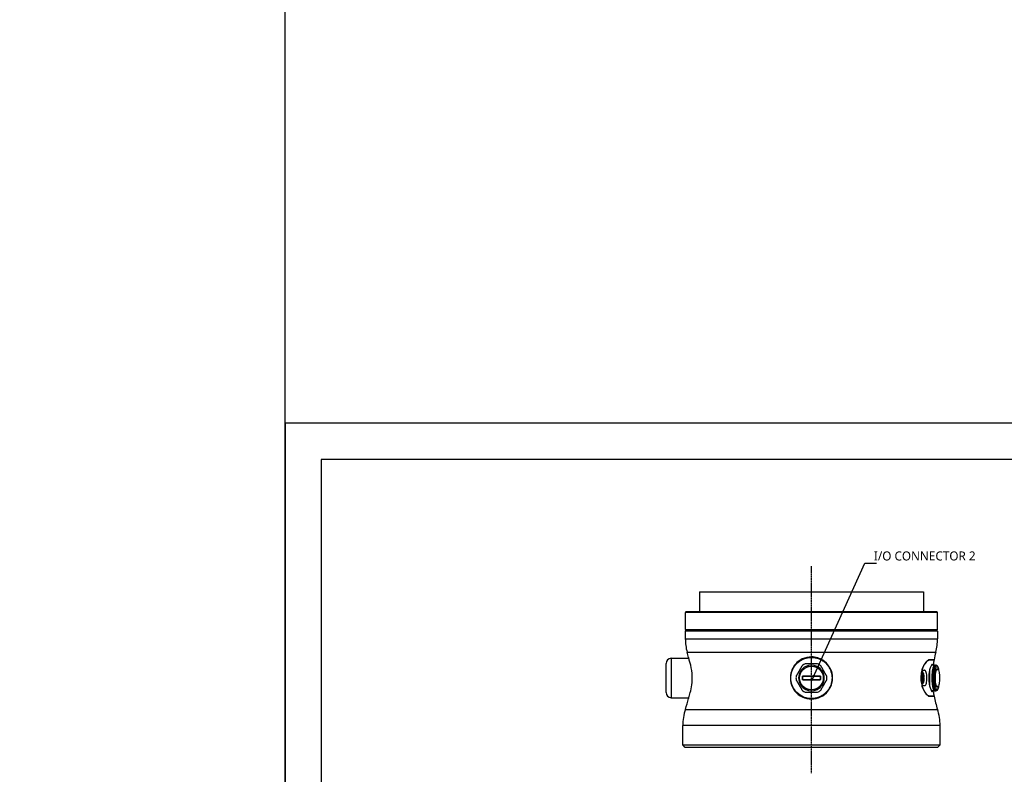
# Model space of a CAD drawing. Header units: millimetres. Extents: x 0 to 7374, y 0 to 4200.
# Tile 555 of 656: x 5837 to 6219, y 284 to 577. Entities that reach past the tile are written whole.
import ezdxf
from ezdxf.enums import TextEntityAlignment as Align

# ---------------------------------------------------------------- set-up
doc = ezdxf.new("R2010")
doc.units = ezdxf.units.MM
doc.header["$LTSCALE"] = 0.2
doc.linetypes.add('CENTER2', pattern=[1.125, 0.75, -0.125, 0.125, -0.125])
doc.layers.add('02_Center Line', color=1, linetype='CENTER2')
doc.layers.add('10_Drawing Template', color=2, linetype='Continuous')
doc.styles.add('Rainbow-2.5 Style', font='malgunsl.ttf')
doc.styles.add('Rainbow-4.0 Style', font='malgunsl.ttf')
doc.dimstyles.new('Rainbow-4.0 Style', dxfattribs={"dimtxt": 3.5, "dimasz": 2.5, "dimexe": 1, "dimexo": 1, "dimgap": 1, "dimtad": 1, "dimdsep": 46, "dimtxsty": 'Rainbow-4.0 Style', "dimcen": 0, "dimclrd": 251, "dimclre": 251, "dimclrt": 7, "dimazin": 3, "dimtp": 0.1, "dimtm": 0.1, "dimtfac": 0.61, "dimtmove": 0, "dimatfit": 3, "dimfxl": 1, "dimlwd": -1, "dimlwe": -1, "dimarcsym": 1})

# ---------------------------------------------------------------- blocks, each defined once
blk = doc.blocks.new('A$Cf13cdfad')
blk.add_lwpolyline([(0, 0), (594, 0), (594, 420), (0, 420)], close=True)
at = {"layer": '10_Drawing Template'}
blk.add_lwpolyline([(14, 14), (580, 14), (580, 406), (14, 406)], close=True, dxfattribs=at)
at = {"style": 'Rainbow-2.5 Style'}
for tag, p in [('품명', (525.55, 77.113)), ('품번', (513.175, 64.738)), ('리비전', (567.625, 64.738)), ('제도', (540.754, 52.186)), ('제도일자', (567.625, 52.186)), ('스케일', (481, 48.65)), ('재질', (508.579, 48.65)), ('검토', (540.754, 42.286)), ('검토일자', (567.625, 42.286)), ('승인', (540.754, 32.386)), ('승인일자', (567.625, 32.386)), ('참조', (508.579, 28.85)), ('페이지', (540.754, 22.486))]:
    blk.add_attdef(tag, text='', height=3.536, dxfattribs=at).set_placement(p, align=Align.MIDDLE_CENTER)
blk = doc.blocks.new('A$C15bd1511')
for p, q in [((-43.5, 60.5), (43.5, 60.5)), ((-43.5, 60.5), (-43.5, 52.8)), ((43.5, 60.5), (43.5, 52.8)), ((-49, 52.5), (-49, 45.8)), ((49, 52.5), (-49, 52.5)), ((-48.7, 52.8), (48.7, 52.8)), ((49, 45.8), (49, 52.5)), ((-49, 45.8), (49, 45.8)), ((-48.7, 45.5), (-49, 45.2)), ((49, 45.2), (-49, 45.2)), ((-49, 45.2), (-49, 42.17)), ((-49, 42.17), (49, 42.17)), ((-48.7, 45.5), (48.7, 45.5)), ((48.7, 45.5), (-48.7, 45.5)), ((48.7, 45.5), (49, 45.2)), ((49, 45.2), (49, 42.17)), ((-54.5, 34.65), (-54.5, 19.35)), ((-54.5, 34.65), (-47.72, 34.65)), ((-48.32, 36.99), (48.32, 36.99)), ((-56.5, 21.35), (-56.5, 32.65)), ((45.48, 34), (45.83, 34)), ((47.64, 34), (45.83, 34)), ((45.85, 34.1), (47.66, 34.1)), ((47.77, 32), (46.65, 32)), ((46.93, 32.25), (47.36, 32.25)), ((47.78, 32), (47.77, 32)), ((47.82, 32), (47.78, 32)), ((47.83, 32), (47.88, 32)), ((48.05, 32), (48.13, 32)), ((48.13, 32), (48.28, 32)), ((48.68, 31.81), (49.08, 31.3)), ((-3.51, 27.55), (-3.51, 26.45)), ((-3.5, 26.45), (-3.5, 27.55)), ((3.3, 27.76), (-3.3, 27.76)), ((-3.3, 27.75), (3.3, 27.75)), ((3.5, 27.55), (3.5, 26.45)), ((3.51, 26.45), (3.51, 27.55)), ((42.5, 27.56), (42.5, 26.44)), ((42.7, 29.11), (42.7, 24.89)), ((42.8, 29.55), (42.98, 29.55)), ((42.92, 30), (42.97, 30)), ((42.97, 30), (43.94, 30)), ((42.98, 24.45), (42.98, 29.55)), ((43.15, 29.46), (43.15, 26.73)), ((43.81, 27.58), (43.85, 27.58)), ((45.85, 29.8), (45.85, 24.2)), ((3.3, 26.25), (-3.3, 26.25)), ((-3.3, 26.24), (3.3, 26.24)), ((42.8, 24.45), (42.98, 24.45)), ((42.97, 24), (42.92, 24)), ((43.94, 24), (42.97, 24)), ((43.1, 26.71), (43.1, 25.83)), ((43.1, 26.69), (43.85, 26.69)), ((43.1, 26.42), (43.85, 26.42)), ((43.15, 25.84), (43.15, 24.54)), ((-54.5, 19.35), (-47.72, 19.35)), ((45.48, 20), (45.83, 20)), ((45.83, 20), (47.64, 20)), ((47.66, 19.9), (45.85, 19.9)), ((47.77, 22), (46.65, 22)), ((47.36, 21.75), (46.93, 21.75)), ((47.78, 22), (47.83, 22)), ((47.88, 22), (47.83, 22)), ((48.22, 22), (48.05, 22)), ((49.08, 22.7), (48.68, 22.19)), ((0, 19), (0, 18.8)), ((-48.98, 14.82), (48.98, 14.82)), ((50, 8.5), (-50, 8.5)), ((-50, 1), (-50, 8.5)), ((50, 1), (50, 8.5)), ((-50, 1), (50, 1)), ((-49, 0), (-50, 1)), ((49, 0), (-49, 0)), ((49, 0), (50, 1))]:
    blk.add_line(p, q)
blk.add_circle((0, 27), 4.6)
for centre, radius, start, end in [((-29, 42.17), 20, 180, 195.0198), ((29, 42.17), 20, 344.9802, 0), ((-54.5, 32.65), 2, 90, 180), ((-85.54, 27), 38.54, 11.8963, 15.0198), ((85.54, 27), 38.54, 164.9802, 169.3846), ((0, 27), 5, 115.8419, 244.1581), ((0, 27), 6, 113.5565, 126.4435), ((0, 27), 5, 64.1581, 115.8419), ((0, 27), 5, 295.8419, 64.1581), ((0, 27), 6, 53.5565, 66.4435), ((85.54, 27), 38.54, 169.5358, 172.171), ((0, 27), 6, 173.5565, 186.4435), ((0, 27), 6, 353.5565, 6.4435), ((42.98, 29.35), 0.2, 34.0229, 90), ((39.5, 27), 4.4, 20.8253, 34.0229), ((49.66, 30.43), 0.35, 167.8638, 220.3422), ((42.98, 24.65), 0.2, 270, 325.9771), ((39.5, 27), 4.4, 325.9771, 339.1747), ((49.66, 23.57), 0.35, 139.6572, 192.1362), ((-54.5, 21.35), 2, 180, 270), ((0, 27), 6, 233.5565, 246.4435), ((0, 27), 5, 244.1581, 295.8419), ((0, 27), 6, 293.5565, 306.4435), ((85.54, 27), 38.54, 187.829, 190.4642), ((85.54, 27), 38.54, 190.6154, 198.4221), ((-85.54, 27), 38.54, 341.5779, 348.1025), ((-30, 8.5), 20, 161.5779, 180), ((30, 8.5), 20, 0, 18.4221)]:
    blk.add_arc(centre, radius, start, end)
for centre, major_axis, ratio, start_param, end_param in [((48.34, 31.61), (-0.398, 0.192), 0.854562, 5.227472, 5.229381), ((48.34, 31.61), (-0.398, 0.192), 0.854562, 4.195397, 5.227472), ((-3.51, 27.55), (0.01, 0), 0.052387, 0, 1.893438), ((-3.3, 27.76), (0, -0.01), 0.298808, 4.643681, 6.283185), ((3.3, 27.76), (0, -0.01), 0.298808, 0, 1.639504), ((3.51, 27.55), (-0.01, 0), 0.052387, 4.389747, 6.283185), ((39.5, 27.44), (4.38, 0), 0.295662, 5.697677, 6.177288), ((39.5, 28.77), (3.99, 0), 0.295662, 6.167073, 6.399298), ((39.5, 27.14), (4.38, 0), 0.955293, 0.105897, 0.436529), ((39.5, 26.86), (4.38, 0), 0.955293, 0.105897, 0.436529), ((39.5, 26.56), (4.38, 0), 0.295662, 0.105897, 0.348531), ((-3.51, 26.45), (0.01, 0), 0.052387, 4.389747, 6.283185), ((-3.3, 26.24), (0, 0.01), 0.298808, 0, 1.639504), ((3.3, 26.24), (0, 0.01), 0.298808, 4.643681, 6.283185), ((3.51, 26.45), (-0.01, 0), 0.052387, 0, 1.893438), ((39.5, 26.56), (4.38, 0), 0.295662, 5.697677, 6.177288), ((39.5, 26.86), (4.38, 0), 0.955293, 5.934654, 6.177288), ((39.5, 27.14), (4.38, 0), 0.955293, 6.111212, 6.177288), ((47.83, 22.5), (0.002, -0.5), 0.988949, 6.280113, 7.249911)]:
    blk.add_ellipse(centre, major_axis=major_axis, ratio=ratio, start_param=start_param, end_param=end_param)
for points, knots in [([(-48.7, 52.8), (-48.73, 52.77), (-48.76, 52.74), (-48.86, 52.64), (-48.93, 52.57), (-48.99, 52.5), (-49, 52.5), (-49, 52.5), (-49, 52.5)], [0.32539526, 0.32539526, 0.32539526, 0.32539526, 0.33970754, 0.33970754, 0.36675978, 0.36675978, 0.36675978, 0.36712012, 0.36712012, 0.36712012, 0.36712012]), ([(49, 52.5), (49, 52.5), (49, 52.5), (48.93, 52.57), (48.86, 52.64), (48.76, 52.74), (48.73, 52.77), (48.7, 52.8)], [0.18426018, 0.18426018, 0.18426018, 0.18426018, 0.18462052, 0.18462052, 0.21167276, 0.21167276, 0.22598504, 0.22598504, 0.22598504, 0.22598504]), ([(-49, 45.8), (-49, 45.8), (-49, 45.8), (-48.99, 45.8), (-48.93, 45.73), (-48.86, 45.66), (-48.76, 45.56), (-48.73, 45.53), (-48.7, 45.5)], [0.36639943, 0.36639943, 0.36639943, 0.36639943, 0.36675978, 0.36675978, 0.36675978, 0.39381201, 0.39381201, 0.40812429, 0.40812429, 0.40812429, 0.40812429]), ([(48.7, 45.5), (48.73, 45.53), (48.76, 45.56), (48.86, 45.66), (48.93, 45.73), (49, 45.8), (49, 45.8), (49, 45.8)], [0.14077474, 0.14077474, 0.14077474, 0.14077474, 0.15508702, 0.15508702, 0.18213925, 0.18213925, 0.18249959, 0.18249959, 0.18249959, 0.18249959]), ([(-47.83, 19.05), (-47.83, 19.05), (-47.61, 19.61), (-46.89, 21.87), (-46.3, 25.14), (-46.3, 29.27), (-46.99, 32.46), (-47.57, 34.25), (-47.8, 34.86), (-47.83, 34.95), (-47.83, 34.95)], [0, 0, 0, 0, 0.352031, 0.704063, 1.056094, 1.408126, 1.877501, 2.112189, 2.346877, 2.464594, 2.464594, 2.464594, 2.464594]), ([(0, 35.19), (-1.24, 35.19), (-3.09, 34.77), (-6.2, 32.81), (-8.27, 29.57), (-8.26, 25.09), (-6.62, 21.71), (-3.72, 19.38), (-1.24, 18.8), (0, 18.8)], [2.545595, 2.545595, 2.545595, 2.545595, 2.908803, 3.090603, 3.636004, 3.999605, 4.363205, 4.726805, 5.090406, 5.090406, 5.090406, 5.090406]), ([(-8, 27), (-8, 27.18), (-7.99, 27.36), (-7.98, 27.53), (-7.97, 27.71), (-7.95, 27.89), (-7.93, 28.06), (-7.91, 28.23), (-7.88, 28.41), (-7.84, 28.58), (-7.83, 28.66), (-7.81, 28.74), (-7.79, 28.82), (-7.74, 29.04), (-7.68, 29.26), (-7.61, 29.47), (-7.54, 29.68), (-7.46, 29.89), (-7.38, 30.1), (-7.29, 30.3), (-7.2, 30.5), (-7.09, 30.7), (-6.99, 30.89), (-6.88, 31.09), (-6.76, 31.28), (-6.64, 31.47), (-6.51, 31.65), (-6.37, 31.83), (-6.24, 32.01), (-6.1, 32.18), (-5.95, 32.35), (-5.8, 32.52), (-5.64, 32.68), (-5.47, 32.83), (-5.31, 32.99), (-5.14, 33.14), (-4.96, 33.28), (-4.75, 33.44), (-4.54, 33.6), (-4.31, 33.74), (-4.09, 33.88), (-3.86, 34.01), (-3.62, 34.13), (-3.57, 34.16), (-3.51, 34.19), (-3.45, 34.22), (-3.27, 34.3), (-3.09, 34.38), (-2.91, 34.45), (-2.72, 34.53), (-2.53, 34.59), (-2.34, 34.65), (-2.15, 34.71), (-1.96, 34.76), (-1.77, 34.8), (-1.57, 34.84), (-1.38, 34.88), (-1.18, 34.91), (-0.98, 34.94), (-0.78, 34.96), (-0.58, 34.98), (-0.39, 34.99), (-0.19, 35), (0.01, 35), (0.21, 35), (0.41, 34.99), (0.61, 34.98), (0.81, 34.96), (1, 34.94), (1.19, 34.91), (1.39, 34.88), (1.59, 34.85), (1.79, 34.8), (1.98, 34.76), (2.18, 34.7), (2.37, 34.64), (2.56, 34.58), (2.75, 34.52), (2.94, 34.44), (3.12, 34.37), (3.29, 34.3), (3.46, 34.22), (3.67, 34.12), (3.87, 34.01), (4.06, 33.89), (4.26, 33.78), (4.45, 33.65), (4.63, 33.52), (4.82, 33.39), (5, 33.25), (5.17, 33.1), (5.34, 32.96), (5.51, 32.8), (5.67, 32.64), (5.83, 32.48), (5.98, 32.31), (6.12, 32.14), (6.27, 31.97), (6.41, 31.79), (6.54, 31.6), (6.67, 31.42), (6.79, 31.23), (6.9, 31.04), (7.02, 30.84), (7.12, 30.64), (7.22, 30.44), (7.32, 30.24), (7.41, 30.03), (7.48, 29.82), (7.56, 29.62), (7.63, 29.4), (7.7, 29.19), (7.73, 29.06), (7.76, 28.94), (7.79, 28.81), (7.83, 28.64), (7.86, 28.48), (7.89, 28.31), (7.92, 28.14), (7.94, 27.97), (7.96, 27.8), (7.98, 27.63), (7.99, 27.46), (7.99, 27.29), (8, 27.12), (8, 26.94), (8, 26.76), (7.99, 26.59), (7.98, 26.42), (7.96, 26.25), (7.95, 26.08), (7.93, 25.91), (7.9, 25.74), (7.87, 25.57), (7.84, 25.41), (7.8, 25.24), (7.8, 25.22), (7.8, 25.2), (7.79, 25.19), (7.74, 24.97), (7.68, 24.75), (7.61, 24.53), (7.54, 24.31), (7.46, 24.1), (7.37, 23.89), (7.28, 23.68), (7.18, 23.47), (7.08, 23.27), (6.97, 23.07), (6.85, 22.87), (6.73, 22.67), (6.6, 22.48), (6.47, 22.29), (6.33, 22.11), (6.3, 22.06), (6.26, 22.02), (6.23, 21.98), (6.08, 21.8), (5.93, 21.63), (5.77, 21.46), (5.61, 21.29), (5.43, 21.12), (5.25, 20.96), (5.08, 20.81), (4.9, 20.67), (4.71, 20.53), (4.52, 20.4), (4.33, 20.27), (4.13, 20.15), (3.94, 20.03), (3.73, 19.92), (3.53, 19.82), (3.5, 19.81), (3.48, 19.8), (3.46, 19.79), (3.25, 19.69), (3.04, 19.6), (2.82, 19.52), (2.6, 19.43), (2.37, 19.36), (2.14, 19.29), (1.92, 19.23), (1.7, 19.18), (1.48, 19.14), (1.25, 19.1), (1.03, 19.06), (0.8, 19.04), (0.57, 19.02), (0.35, 19), (0.12, 19), (0.08, 19), (0.04, 19), (0, 19)], [-3.818301, -3.818301, -3.818301, -3.818301, -3.765659, -3.765659, -3.765659, -3.713004, -3.713004, -3.713004, -3.660299, -3.660299, -3.660299, -3.636004, -3.636004, -3.636004, -3.567829, -3.567829, -3.567829, -3.500803, -3.500803, -3.500803, -3.433482, -3.433482, -3.433482, -3.365891, -3.365891, -3.365891, -3.297069, -3.297069, -3.297069, -3.228939, -3.228939, -3.228939, -3.159771, -3.159771, -3.159771, -3.090603, -3.090603, -3.090603, -3.009345, -3.009345, -3.009345, -2.927961, -2.927961, -2.927961, -2.908803, -2.908803, -2.908803, -2.847955, -2.847955, -2.847955, -2.787155, -2.787155, -2.787155, -2.726395, -2.726395, -2.726395, -2.665664, -2.665664, -2.665664, -2.604946, -2.604946, -2.604946, -2.544238, -2.544238, -2.544238, -2.483514, -2.483514, -2.483514, -2.424003, -2.424003, -2.424003, -2.362505, -2.362505, -2.362505, -2.300991, -2.300991, -2.300991, -2.239419, -2.239419, -2.239419, -2.181602, -2.181602, -2.181602, -2.112138, -2.112138, -2.112138, -2.042646, -2.042646, -2.042646, -1.973185, -1.973185, -1.973185, -1.903887, -1.903887, -1.903887, -1.834754, -1.834754, -1.834754, -1.765835, -1.765835, -1.765835, -1.697175, -1.697175, -1.697175, -1.628984, -1.628984, -1.628984, -1.561097, -1.561097, -1.561097, -1.49372, -1.49372, -1.49372, -1.454402, -1.454402, -1.454402, -1.403469, -1.403469, -1.403469, -1.352578, -1.352578, -1.352578, -1.301714, -1.301714, -1.301714, -1.248986, -1.248986, -1.248986, -1.198123, -1.198123, -1.198123, -1.147252, -1.147252, -1.147252, -1.096342, -1.096342, -1.096342, -1.090801, -1.090801, -1.090801, -1.022692, -1.022692, -1.022692, -0.953977, -0.953977, -0.953977, -0.884447, -0.884447, -0.884447, -0.814488, -0.814488, -0.814488, -0.744003, -0.744003, -0.744003, -0.727201, -0.727201, -0.727201, -0.656927, -0.656927, -0.656927, -0.583596, -0.583596, -0.583596, -0.51284, -0.51284, -0.51284, -0.442024, -0.442024, -0.442024, -0.371225, -0.371225, -0.371225, -0.3636, -0.3636, -0.3636, -0.293286, -0.293286, -0.293286, -0.219965, -0.219965, -0.219965, -0.150336, -0.150336, -0.150336, -0.081024, -0.081024, -0.081024, -0.012215, -0.012215, -0.012215, 0, 0, 0, 0]), ([(0, 18.8), (1.24, 18.8), (3.7, 19.38), (6.62, 21.71), (8.26, 25.08), (8.27, 30.2), (5.23, 34), (1.65, 35.11), (0.41, 35.19), (0, 35.19)], [0, 0, 0, 0, 0.3636, 0.727201, 1.090801, 1.454402, 2.181602, 2.424003, 2.545461, 2.545461, 2.545461, 2.545461]), ([(45.85, 34.1), (45.73, 34.1), (45.6, 34.06), (45.16, 33.84), (44.8, 33.51), (44.05, 32.55), (43.65, 31.9), (43.04, 30.46), (42.81, 29.72), (42.53, 28.19), (42.46, 27.42), (42.52, 25.82), (42.64, 25.03), (43.07, 23.41), (43.4, 22.64), (44.14, 21.3), (44.55, 20.76), (45.25, 20.1), (45.55, 19.92), (45.8, 19.9), (45.82, 19.9), (45.84, 19.9), (45.85, 19.9)], [-2.332693, -2.332693, -2.332693, -2.332693, -2.202735, -2.202735, -1.916104, -1.916104, -1.608527, -1.608527, -1.354536, -1.354536, -1.120771, -1.120771, -0.873344, -0.873344, -0.579348, -0.579348, -0.265611, -0.265611, 0, 0, 0, 0.018978, 0.018978, 0.018978, 0.018978]), ([(42.97, 30), (43.04, 30.24), (43.12, 30.48), (43.53, 31.54), (43.92, 32.25), (44.65, 33.26), (44.99, 33.6), (45.49, 33.93), (45.67, 34), (45.83, 34)], [1.5548897, 1.5548897, 1.5548897, 1.5548897, 1.6392894, 1.6392894, 1.950471, 1.950471, 2.2213538, 2.2213538, 2.3967157, 2.3967157, 2.3967157, 2.3967157]), ([(46.93, 32.25), (46.85, 32.25), (46.75, 32.15), (46.48, 31.73), (46.31, 31.37), (46, 30.43), (45.85, 29.88), (45.67, 28.83), (45.61, 28.37), (45.55, 27.5), (45.54, 27.1), (45.56, 26.27), (45.59, 25.85), (45.7, 24.89), (45.8, 24.37), (46.05, 23.4), (46.19, 22.96), (46.47, 22.31), (46.59, 22.07), (46.79, 21.81), (46.87, 21.75), (46.93, 21.75)], [0.026321, 0.026321, 0.026321, 0.026321, 0.20401, 0.20401, 0.422045, 0.422045, 0.631143, 0.631143, 0.776294, 0.776294, 0.896957, 0.896957, 1.025541, 1.025541, 1.200241, 1.200241, 1.394706, 1.394706, 1.567254, 1.567254, 1.706543, 1.706543, 1.706543, 1.706543]), ([(47.77, 32), (47.75, 32), (47.72, 31.99), (47.69, 31.98), (47.69, 31.97), (47.69, 31.97), (47.69, 31.97), (47.68, 31.97), (47.67, 31.96), (47.67, 31.96), (47.61, 31.91), (47.55, 31.84), (47.49, 31.73), (47.43, 31.61), (47.36, 31.45), (47.3, 31.26), (47.13, 30.74), (46.96, 29.97), (46.86, 29.06), (46.76, 28.18), (46.72, 27.17), (46.76, 26.21), (46.8, 25.35), (46.89, 24.52), (47.02, 23.85), (47.03, 23.78), (47.05, 23.7), (47.06, 23.63), (47.07, 23.6), (47.08, 23.56), (47.09, 23.53), (47.15, 23.23), (47.22, 22.97), (47.29, 22.75), (47.38, 22.5), (47.46, 22.31), (47.54, 22.19), (47.62, 22.06), (47.7, 22), (47.78, 22)], [0, 0, 0, 0, 0.0312973, 0.0312973, 0.0312973, 0.0347747, 0.0347747, 0.0347747, 0.0418615, 0.0418615, 0.0418615, 0.1056421, 0.1056421, 0.1056421, 0.1765095, 0.1765095, 0.1765095, 0.3663523, 0.3663523, 0.3663523, 0.5500168, 0.5500168, 0.5500168, 0.7153148, 0.7153148, 0.7153148, 0.7336812, 0.7336812, 0.7336812, 0.7425742, 0.7425742, 0.7425742, 0.822611, 0.822611, 0.822611, 0.9125449, 0.9125449, 0.9125449, 1, 1, 1, 1]), ([(48.19, 31.77), (48.18, 31.77), (48.18, 31.77), (48.16, 31.77), (48.16, 31.77), (48.15, 31.76), (48.14, 31.76), (48.13, 31.75), (48.11, 31.75), (48.11, 31.74), (48.1, 31.74), (48.1, 31.74), (48.1, 31.73), (48.09, 31.73), (48.09, 31.73), (48.08, 31.72), (48.06, 31.7), (48.04, 31.68), (48.02, 31.67), (48.01, 31.65), (47.98, 31.62), (47.95, 31.58), (47.94, 31.55), (47.92, 31.53), (47.9, 31.5), (47.9, 31.5), (47.9, 31.49), (47.9, 31.49), (47.88, 31.46), (47.86, 31.42), (47.84, 31.39), (47.8, 31.29), (47.75, 31.17), (47.7, 31.04), (47.69, 31.01), (47.68, 30.98), (47.67, 30.95), (47.64, 30.86), (47.61, 30.77), (47.58, 30.67), (47.55, 30.57), (47.52, 30.43), (47.5, 30.36), (47.46, 30.21), (47.4, 29.97), (47.35, 29.65), (47.32, 29.48), (47.29, 29.33), (47.27, 29.19), (47.26, 29.1), (47.25, 29.03), (47.24, 28.94), (47.24, 28.91), (47.23, 28.87), (47.23, 28.83), (47.16, 28.26), (47.12, 27.63), (47.12, 27.01), (47.12, 26.85), (47.13, 26.69), (47.13, 26.54), (47.13, 26.46), (47.13, 26.38), (47.14, 26.31), (47.14, 26.29), (47.14, 26.27), (47.14, 26.25), (47.14, 26.18), (47.15, 26.1), (47.15, 26.07), (47.15, 26.01), (47.16, 25.91), (47.17, 25.76), (47.18, 25.68), (47.18, 25.59), (47.19, 25.5), (47.2, 25.4), (47.22, 25.26), (47.23, 25.18), (47.27, 24.76), (47.34, 24.37), (47.41, 24.02), (47.42, 23.95), (47.44, 23.88), (47.45, 23.81), (47.46, 23.78), (47.47, 23.75), (47.48, 23.72), (47.48, 23.69), (47.49, 23.67), (47.49, 23.64), (47.56, 23.39), (47.63, 23.16), (47.7, 22.97), (47.75, 22.83), (47.8, 22.71), (47.85, 22.61), (47.88, 22.54), (47.92, 22.48), (47.95, 22.42), (48.03, 22.3), (48.11, 22.24), (48.19, 22.23)], [0, 0, 0, 0, 0.015625, 0.015625, 0.015625, 0.023437, 0.023437, 0.023437, 0.03125, 0.03125, 0.03125, 0.034263, 0.034263, 0.034263, 0.040481, 0.040481, 0.040481, 0.0625, 0.0625, 0.0625, 0.09375, 0.09375, 0.09375, 0.109375, 0.109375, 0.109375, 0.110229, 0.110229, 0.110229, 0.125, 0.125, 0.125, 0.176377, 0.176377, 0.176377, 0.1875, 0.1875, 0.1875, 0.21875, 0.21875, 0.21875, 0.25, 0.25, 0.25, 0.3125, 0.3125, 0.3125, 0.34375, 0.34375, 0.34375, 0.365896, 0.365896, 0.365896, 0.375, 0.375, 0.375, 0.5, 0.5, 0.5, 0.53125, 0.53125, 0.53125, 0.546875, 0.546875, 0.546875, 0.550114, 0.550114, 0.550114, 0.5625, 0.5625, 0.5625, 0.59375, 0.59375, 0.59375, 0.609375, 0.609375, 0.609375, 0.625, 0.625, 0.625, 0.716136, 0.716136, 0.716136, 0.734447, 0.734447, 0.734447, 0.743275, 0.743275, 0.743275, 0.75, 0.75, 0.75, 0.822754, 0.822754, 0.822754, 0.875, 0.875, 0.875, 0.912582, 0.912582, 0.912582, 1, 1, 1, 1]), ([(49.08, 22.7), (49.07, 22.7), (49.01, 22.7), (48.86, 22.7), (48.81, 22.7), (48.7, 22.7), (48.66, 22.7), (48.58, 22.7), (48.53, 22.69), (48.37, 22.74), (48.27, 22.86), (48.06, 23.32), (47.96, 23.63), (47.7, 24.81), (47.58, 25.9), (47.58, 28.1), (47.7, 29.19), (48.05, 30.76), (48.27, 31.25), (48.58, 31.31), (48.67, 31.3), (48.81, 31.3), (48.86, 31.3), (49.01, 31.3), (49.07, 31.3), (49.08, 31.3)], [0, 0, 0, 0, 0.125, 0.125, 0.1875, 0.1875, 0.21875, 0.21875, 0.25, 0.25, 0.3125, 0.3125, 0.375, 0.375, 0.5, 0.5, 0.625, 0.625, 0.75, 0.75, 0.8125, 0.8125, 0.875, 0.875, 1, 1, 1, 1]), ([(47.95, 32), (47.94, 32), (47.94, 32), (47.94, 32), (47.91, 32), (47.88, 32), (47.84, 32), (47.82, 32), (47.8, 32), (47.78, 32)], [0.0000004, 0.0000004, 0.0000004, 0.0000004, 0.0657605, 0.0657605, 0.0657605, 0.6576085, 0.6576085, 0.6576085, 0.98411, 0.98411, 0.98411, 0.98411]), ([(48.68, 31.81), (48.68, 31.81), (48.67, 31.81), (48.65, 31.8), (48.65, 31.8), (48.65, 31.8), (48.65, 31.8), (48.63, 31.8), (48.61, 31.8), (48.59, 31.8), (48.58, 31.8), (48.58, 31.8), (48.57, 31.8), (48.57, 31.8), (48.56, 31.8), (48.56, 31.8), (48.56, 31.8), (48.56, 31.8), (48.56, 31.8), (48.56, 31.8), (48.56, 31.8), (48.55, 31.8), (48.55, 31.8), (48.55, 31.8), (48.55, 31.8), (48.52, 31.79), (48.48, 31.79), (48.45, 31.79), (48.44, 31.79), (48.43, 31.79), (48.42, 31.79), (48.41, 31.79), (48.41, 31.79), (48.41, 31.79), (48.41, 31.79), (48.4, 31.79), (48.4, 31.79), (48.4, 31.79), (48.4, 31.79), (48.4, 31.79), (48.4, 31.79), (48.4, 31.79), (48.4, 31.79), (48.39, 31.79), (48.38, 31.79), (48.37, 31.79), (48.36, 31.79), (48.36, 31.79), (48.35, 31.79), (48.34, 31.79), (48.33, 31.79), (48.33, 31.79), (48.32, 31.79), (48.31, 31.79), (48.3, 31.79), (48.3, 31.79), (48.29, 31.79), (48.28, 31.79), (48.26, 31.79), (48.26, 31.78), (48.25, 31.78), (48.23, 31.78), (48.2, 31.78), (48.19, 31.77)], [0, 0, 0, 0, 0.21875, 0.21875, 0.21875, 0.25, 0.25, 0.25, 0.375, 0.375, 0.375, 0.4375, 0.4375, 0.4375, 0.46875, 0.46875, 0.46875, 0.484375, 0.484375, 0.484375, 0.493795, 0.493795, 0.493795, 0.5, 0.5, 0.5, 0.625, 0.625, 0.625, 0.6875, 0.6875, 0.6875, 0.71875, 0.71875, 0.71875, 0.734375, 0.734375, 0.734375, 0.743244, 0.743244, 0.743244, 0.75, 0.75, 0.75, 0.78125, 0.78125, 0.78125, 0.8125, 0.8125, 0.8125, 0.84375, 0.84375, 0.84375, 0.875, 0.875, 0.875, 0.90625, 0.90625, 0.90625, 0.9375, 0.9375, 0.9375, 1, 1, 1, 1]), ([(0, 19), (-0.55, 19), (-1.1, 19.06), (-2.12, 19.27), (-2.59, 19.42), (-4.01, 20), (-4.89, 20.59), (-6.39, 22.07), (-6.99, 22.96), (-7.55, 24.33), (-7.68, 24.73), (-7.82, 25.31), (-7.86, 25.49), (-7.94, 25.95), (-7.97, 26.23), (-8, 26.67), (-8, 26.84), (-8, 27)], [-1.267266, -1.267266, -1.267266, -1.267266, -1.101744, -1.101744, -0.954787, -0.954787, -0.637614, -0.637614, -0.314912, -0.314912, -0.188268, -0.188268, -0.134609, -0.134609, -0.049442, -0.049442, -0.000035, -0.000035, -0.000035, -0.000035]), ([(3.3, 27.76), (3.37, 27.76), (3.45, 27.72), (3.48, 27.66), (3.5, 27.64), (3.5, 27.61), (3.51, 27.59), (3.51, 27.58), (3.51, 27.56), (3.51, 27.55)], [0, 0, 0, 0, 0.673247, 0.673247, 0.673247, 0.882394, 0.882394, 0.882394, 1, 1, 1, 1]), ([(3.5, 27.55), (3.5, 27.56), (3.5, 27.58), (3.5, 27.59), (3.49, 27.61), (3.48, 27.63), (3.47, 27.65), (3.44, 27.71), (3.37, 27.75), (3.3, 27.75)], [0, 0, 0, 0, 0.117377, 0.117377, 0.117377, 0.32617, 0.32617, 0.32617, 1, 1, 1, 1]), ([(43.94, 24), (44.04, 24), (44.13, 24.03), (44.35, 24.19), (44.46, 24.37), (44.64, 24.83), (44.71, 25.11), (44.8, 25.71), (44.83, 26.03), (44.87, 26.67), (44.87, 26.98), (44.86, 27.61), (44.84, 27.93), (44.77, 28.57), (44.71, 28.88), (44.56, 29.41), (44.47, 29.61), (44.28, 29.87), (44.18, 29.95), (44.03, 29.99), (43.99, 30), (43.94, 30)], [0.053926, 0.053926, 0.053926, 0.053926, 0.1341893, 0.1341893, 0.2592259, 0.2592259, 0.3718485, 0.3718485, 0.4747031, 0.4747031, 0.5685745, 0.5685745, 0.6670119, 0.6670119, 0.7812215, 0.7812215, 0.8956641, 0.8956641, 0.9869265, 0.9869265, 1.024833, 1.024833, 1.024833, 1.024833]), ([(49.32, 23.5), (49.32, 23.5), (49.31, 23.5), (49.3, 23.5), (49.3, 23.5), (49.29, 23.5), (49.27, 23.5), (49.26, 23.5), (49.25, 23.5), (49.23, 23.5), (49.22, 23.5), (49.21, 23.5), (49.2, 23.5), (49.19, 23.5), (49.18, 23.5), (49.17, 23.5), (49.16, 23.5), (49.15, 23.5), (49.13, 23.5), (49.12, 23.5), (49.1, 23.5), (49.09, 23.5), (49.08, 23.5), (49.07, 23.5), (49.05, 23.5), (49.04, 23.5), (49.01, 23.5), (49, 23.5), (48.97, 23.5), (48.93, 23.5), (48.89, 23.5), (48.87, 23.5), (48.84, 23.5), (48.82, 23.5), (48.8, 23.5), (48.77, 23.5), (48.75, 23.5), (48.75, 23.5), (48.75, 23.5), (48.75, 23.5), (48.74, 23.5), (48.73, 23.5), (48.71, 23.5), (48.7, 23.5), (48.69, 23.5), (48.68, 23.5), (48.65, 23.5), (48.63, 23.5), (48.6, 23.52), (48.6, 23.52), (48.6, 23.52), (48.6, 23.52), (48.55, 23.54), (48.49, 23.6), (48.45, 23.66), (48.45, 23.66), (48.45, 23.66), (48.45, 23.66), (48.41, 23.72), (48.36, 23.81), (48.32, 23.92), (48.29, 23.98), (48.27, 24.05), (48.25, 24.12), (48.22, 24.2), (48.19, 24.3), (48.18, 24.37), (48.16, 24.45), (48.14, 24.54), (48.11, 24.64), (48.1, 24.71), (48.08, 24.79), (48.07, 24.87), (48.05, 24.97), (48.04, 25.08), (48.02, 25.19), (48, 25.3), (47.98, 25.45), (47.97, 25.55), (47.96, 25.68), (47.95, 25.82), (47.94, 25.97), (47.91, 26.28), (47.9, 26.63), (47.9, 27), (47.9, 27.27), (47.9, 27.53), (47.92, 27.77), (47.93, 27.89), (47.93, 28.01), (47.94, 28.12), (47.95, 28.23), (47.96, 28.31), (47.97, 28.44), (48, 28.7), (48.03, 28.93), (48.07, 29.13), (48.09, 29.22), (48.1, 29.31), (48.12, 29.4), (48.14, 29.48), (48.15, 29.53), (48.17, 29.62), (48.22, 29.81), (48.27, 29.96), (48.32, 30.08), (48.36, 30.19), (48.4, 30.26), (48.45, 30.34), (48.45, 30.34), (48.45, 30.34), (48.45, 30.34), (48.5, 30.41), (48.56, 30.46), (48.6, 30.48), (48.6, 30.48), (48.6, 30.48), (48.6, 30.48), (48.61, 30.49), (48.62, 30.49), (48.63, 30.5), (48.65, 30.5), (48.67, 30.5), (48.68, 30.5), (48.69, 30.5), (48.73, 30.5), (48.75, 30.5), (48.75, 30.5), (48.75, 30.5), (48.75, 30.5), (48.79, 30.5), (48.84, 30.5), (48.89, 30.5), (48.91, 30.5), (48.93, 30.5), (48.95, 30.5), (48.96, 30.5), (48.98, 30.5), (49, 30.5), (49.04, 30.5), (49.08, 30.5), (49.1, 30.5), (49.12, 30.5), (49.13, 30.5), (49.14, 30.5), (49.15, 30.5), (49.15, 30.5), (49.17, 30.5), (49.19, 30.5), (49.21, 30.5), (49.23, 30.5), (49.25, 30.5), (49.26, 30.5), (49.27, 30.5), (49.3, 30.5), (49.32, 30.5), (49.32, 30.5)], [0, 0, 0, 0, 0.03125, 0.03125, 0.03125, 0.0625, 0.0625, 0.0625, 0.09375, 0.09375, 0.09375, 0.109375, 0.109375, 0.109375, 0.124617, 0.124617, 0.124617, 0.140625, 0.140625, 0.140625, 0.15625, 0.15625, 0.15625, 0.171875, 0.171875, 0.171875, 0.1875, 0.1875, 0.1875, 0.21875, 0.21875, 0.21875, 0.234375, 0.234375, 0.234375, 0.249093, 0.249093, 0.249093, 0.25, 0.25, 0.25, 0.257812, 0.257812, 0.257812, 0.265625, 0.265625, 0.265625, 0.280529, 0.280529, 0.280529, 0.28125, 0.28125, 0.28125, 0.31179, 0.31179, 0.31179, 0.3125, 0.3125, 0.3125, 0.34375, 0.34375, 0.34375, 0.359375, 0.359375, 0.359375, 0.374535, 0.374535, 0.374535, 0.392734, 0.392734, 0.392734, 0.40625, 0.40625, 0.40625, 0.421875, 0.421875, 0.421875, 0.437279, 0.437279, 0.437279, 0.457395, 0.457395, 0.457395, 0.5, 0.5, 0.5, 0.53125, 0.53125, 0.53125, 0.546875, 0.546875, 0.546875, 0.5625, 0.5625, 0.5625, 0.59375, 0.59375, 0.59375, 0.609375, 0.609375, 0.609375, 0.625, 0.625, 0.625, 0.65625, 0.65625, 0.65625, 0.6875, 0.6875, 0.6875, 0.688071, 0.688071, 0.688071, 0.71875, 0.71875, 0.71875, 0.719545, 0.719545, 0.719545, 0.726563, 0.726563, 0.726563, 0.734375, 0.734375, 0.734375, 0.75, 0.75, 0.75, 0.750841, 0.750841, 0.750841, 0.78125, 0.78125, 0.78125, 0.796875, 0.796875, 0.796875, 0.8125, 0.8125, 0.8125, 0.84375, 0.84375, 0.84375, 0.859375, 0.859375, 0.859375, 0.875, 0.875, 0.875, 0.90625, 0.90625, 0.90625, 0.9375, 0.9375, 0.9375, 1, 1, 1, 1]), ([(49.39, 30.2), (49.39, 30.2), (49.38, 30.2), (49.34, 30.2), (49.33, 30.2), (49.3, 30.2), (49.29, 30.2), (49.27, 30.2), (49.26, 30.2), (49.24, 30.2), (49.21, 30.2), (49.18, 30.2), (49.16, 30.2), (49.14, 30.2), (49.13, 30.2), (49.11, 30.2), (49.09, 30.2), (49.08, 30.2), (49.07, 30.2), (49.03, 30.2), (49, 30.2), (48.93, 30.2), (48.9, 30.2), (48.81, 30.2), (48.75, 30.2), (48.68, 30.2), (48.66, 30.19), (48.61, 30.16), (48.57, 30.13), (48.51, 30.06), (48.47, 29.99), (48.4, 29.84), (48.38, 29.78), (48.33, 29.64), (48.3, 29.54), (48.25, 29.36), (48.21, 29.21), (48.16, 28.93), (48.15, 28.83), (48.11, 28.62), (48.1, 28.48), (48.04, 27.99), (48.01, 27.53), (48.01, 26.73), (48.02, 26.48), (48.04, 26.14), (48.05, 26.03), (48.06, 25.82), (48.07, 25.75), (48.11, 25.37), (48.15, 25.16), (48.2, 24.88), (48.21, 24.8), (48.25, 24.65), (48.26, 24.6), (48.33, 24.35), (48.38, 24.21), (48.45, 24.06), (48.47, 24.02), (48.51, 23.95), (48.53, 23.93), (48.58, 23.86), (48.61, 23.84), (48.64, 23.82), (48.66, 23.81), (48.68, 23.8), (48.7, 23.8), (48.71, 23.8), (48.75, 23.8), (48.81, 23.8), (48.83, 23.8), (48.87, 23.8), (48.89, 23.8), (48.93, 23.8), (48.95, 23.8), (49.01, 23.8), (49.03, 23.8), (49.06, 23.8), (49.07, 23.8), (49.08, 23.8), (49.08, 23.8), (49.13, 23.8), (49.16, 23.8), (49.2, 23.8), (49.21, 23.8), (49.23, 23.8), (49.24, 23.8), (49.3, 23.8), (49.33, 23.8), (49.38, 23.8), (49.39, 23.8), (49.39, 23.8)], [0, 0, 0, 0, 0.0625, 0.0625, 0.09375, 0.09375, 0.109375, 0.109375, 0.125, 0.125, 0.15625, 0.15625, 0.171875, 0.171875, 0.179688, 0.179688, 0.1875, 0.1875, 0.203125, 0.203125, 0.21875, 0.21875, 0.25, 0.25, 0.28125, 0.28125, 0.296875, 0.296875, 0.3125, 0.3125, 0.34375, 0.34375, 0.359375, 0.359375, 0.375, 0.375, 0.40625, 0.40625, 0.421875, 0.421875, 0.4375, 0.4375, 0.5, 0.5, 0.53125, 0.53125, 0.546875, 0.546875, 0.5625, 0.5625, 0.59375, 0.59375, 0.609375, 0.609375, 0.625, 0.625, 0.65625, 0.65625, 0.671875, 0.671875, 0.6875, 0.6875, 0.703125, 0.703125, 0.710937, 0.710937, 0.71875, 0.71875, 0.734375, 0.734375, 0.75, 0.75, 0.765625, 0.765625, 0.78125, 0.78125, 0.796875, 0.796875, 0.804687, 0.804687, 0.8125, 0.8125, 0.84375, 0.84375, 0.859375, 0.859375, 0.875, 0.875, 0.9375, 0.9375, 1, 1, 1, 1]), ([(49.39, 30.2), (49.74, 28.76), (49.85, 27.24), (49.65, 25.1), (49.54, 24.44), (49.39, 23.8)], [0, 0, 0, 0, 0.4452289, 0.4452289, 0.6437816, 0.6437816, 0.6437816, 0.6437816]), ([(-3.3, 26.24), (-3.37, 26.24), (-3.45, 26.28), (-3.48, 26.34), (-3.5, 26.36), (-3.5, 26.39), (-3.51, 26.41), (-3.51, 26.42), (-3.51, 26.44), (-3.51, 26.45)], [0, 0, 0, 0, 0.673247, 0.673247, 0.673247, 0.882394, 0.882394, 0.882394, 1, 1, 1, 1]), ([(-3.5, 26.45), (-3.5, 26.44), (-3.5, 26.42), (-3.5, 26.41), (-3.49, 26.39), (-3.48, 26.37), (-3.47, 26.35), (-3.44, 26.29), (-3.37, 26.25), (-3.3, 26.25)], [0, 0, 0, 0, 0.117377, 0.117377, 0.117377, 0.32617, 0.32617, 0.32617, 1, 1, 1, 1]), ([(45.83, 20), (45.66, 20), (45.46, 20.08), (44.88, 20.49), (44.48, 20.93), (43.71, 22.12), (43.35, 22.85), (43.03, 23.8), (43, 23.9), (42.97, 24)], [0.080981, 0.080981, 0.080981, 0.080981, 0.2730773, 0.2730773, 0.5859679, 0.5859679, 0.8880101, 0.8880101, 0.922743, 0.922743, 0.922743, 0.922743]), ([(43.1, 26.71), (43.11, 26.71), (43.12, 26.72), (43.13, 26.72), (43.14, 26.72), (43.15, 26.73)], [0.01201554, 0.01201554, 0.01201554, 0.01201554, 0.014789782, 0.014789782, 0.01850992, 0.01850992, 0.01850992, 0.01850992]), ([(43.15, 25.84), (43.14, 25.84), (43.13, 25.84), (43.12, 25.83), (43.11, 25.83), (43.1, 25.83)], [0.101158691, 0.101158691, 0.101158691, 0.101158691, 0.104878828, 0.104878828, 0.107653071, 0.107653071, 0.107653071, 0.107653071]), ([(48.24, 22.22), (48.25, 22.22), (48.28, 22.22), (48.31, 22.21), (48.35, 22.21), (48.39, 22.21), (48.43, 22.21), (48.47, 22.21), (48.5, 22.21), (48.52, 22.21), (48.53, 22.21), (48.54, 22.21), (48.55, 22.2), (48.56, 22.2), (48.56, 22.2), (48.57, 22.2), (48.64, 22.2), (48.68, 22.19), (48.68, 22.19)], [0, 0, 0, 0, 0.125, 0.125, 0.125, 0.25, 0.25, 0.25, 0.375, 0.375, 0.375, 0.4375, 0.4375, 0.4375, 0.5, 0.5, 0.5, 1, 1, 1, 1])]:
    blk.add_open_spline(points, degree=3, knots=knots)
for points in [[(-47.83, 34.95), (-47.82, 34.94), (-47.78, 34.84), (-47.72, 34.65)], [(48.19, 31.77), (48.1, 31.91), (47.93, 32), (47.77, 32)], [(47.78, 32), (47.78, 32), (47.78, 32), (47.78, 32)], [(47.78, 32), (47.79, 32), (47.81, 32), (47.82, 32)], [(48.13, 32), (48.08, 32), (48.02, 32), (47.95, 32)], [(48.28, 32), (48.28, 32), (48.28, 32), (48.29, 32)], [(49.08, 31.3), (49.17, 31.04), (49.24, 30.77), (49.32, 30.5)], [(-3.51, 27.55), (-3.51, 27.66), (-3.41, 27.76), (-3.3, 27.76)], [(-3.3, 27.75), (-3.4, 27.75), (-3.5, 27.66), (-3.5, 27.55)], [(3.51, 26.45), (3.51, 26.34), (3.41, 26.24), (3.3, 26.24)], [(3.3, 26.25), (3.4, 26.25), (3.5, 26.34), (3.5, 26.45)], [(49.32, 23.5), (49.24, 23.23), (49.17, 22.96), (49.08, 22.7)], [(-47.72, 19.35), (-47.79, 19.16), (-47.83, 19.05), (-47.83, 19.05)], [(47.78, 22), (47.93, 22), (48.1, 22.09), (48.19, 22.23)], [(47.78, 22), (47.78, 22), (47.78, 22), (47.78, 22)], [(47.88, 22), (47.9, 22), (47.93, 22), (47.95, 22)], [(47.95, 22), (47.98, 22), (48.02, 22), (48.05, 22)], [(48.19, 22.23), (48.2, 22.22), (48.22, 22.22), (48.24, 22.22)], [(48.22, 22), (48.25, 22), (48.27, 22), (48.28, 22)], [(48.29, 22), (48.28, 22), (48.28, 22), (48.28, 22)], [(48.68, 22.19), (48.59, 22.08), (48.43, 22), (48.29, 22)]]:
    blk.add_open_spline(points, degree=3)
for points, weights in [([(-3.56, 31.83), (-4.76, 29.75), (-5.96, 27.67)], [1.88299875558, 2.05418046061, 1.88299875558]), ([(2.4, 32.5), (0, 32.5), (-2.4, 32.5)], [1.88299875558, 2.05418046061, 1.88299875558]), ([(-2.18, 31.5), (-1.54, 31.5), (-0.95, 31.5)], [1.67138981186, 1.72181594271, 1.7448574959]), ([(0.95, 31.5), (1.54, 31.5), (2.18, 31.5)], [1.7448574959, 1.72181594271, 1.67138981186]), ([(5.96, 27.67), (4.76, 29.75), (3.56, 31.83)], [1.88299875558, 2.05418046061, 1.88299875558]), ([(-5.96, 26.33), (-4.76, 24.25), (-3.56, 22.17)], [1.88299875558, 2.05418046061, 1.88299875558]), ([(3.56, 22.17), (4.76, 24.25), (5.96, 26.33)], [1.88299875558, 2.05418046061, 1.88299875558]), ([(-2.4, 21.5), (0, 21.5), (2.4, 21.5)], [1.88299875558, 2.05418046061, 1.88299875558]), ([(-0.95, 22.5), (-1.54, 22.5), (-2.18, 22.5)], [1.7448574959, 1.72181594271, 1.67138981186]), ([(2.18, 22.5), (1.54, 22.5), (0.95, 22.5)], [1.67138981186, 1.72181594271, 1.7448574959])]:
    blk.add_rational_spline(points, weights, degree=2)
at = {"layer": '02_Center Line'}
blk.add_line((0, -10), (0, 70.5), dxfattribs=at)

msp = doc.modelspace()

# ---------------------------------------------------------------- block references
at = {"xscale": 10, "yscale": 10, "zscale": 10}
msp.add_blockref('A$Cf13cdfad', (0, 0), dxfattribs=at)
for name, p in [('A$Cf13cdfad', (5940, 0)), ('A$C15bd1511', (6144.501, 294.088))]:
    msp.add_blockref(name, p)

# ---------------------------------------------------------------- texts
at = {"color": 7, "insert": (6168.775, 366.69), "char_height": 3.5, "attachment_point": 7, "style": 'Rainbow-4.0 Style'}
msp.add_mtext('I/O CONNECTOR 2', dxfattribs=at)

# ---------------------------------------------------------------- leaders
at = {"annotation_type": 0, "has_hookline": 1, "hookline_direction": 0}
msp.add_leader([(6144.528, 319.858), (6165.275, 365.69), (6167.775, 365.69)], dimstyle='Rainbow-4.0 Style', dxfattribs=at)

doc.saveas('drawing.dxf')
